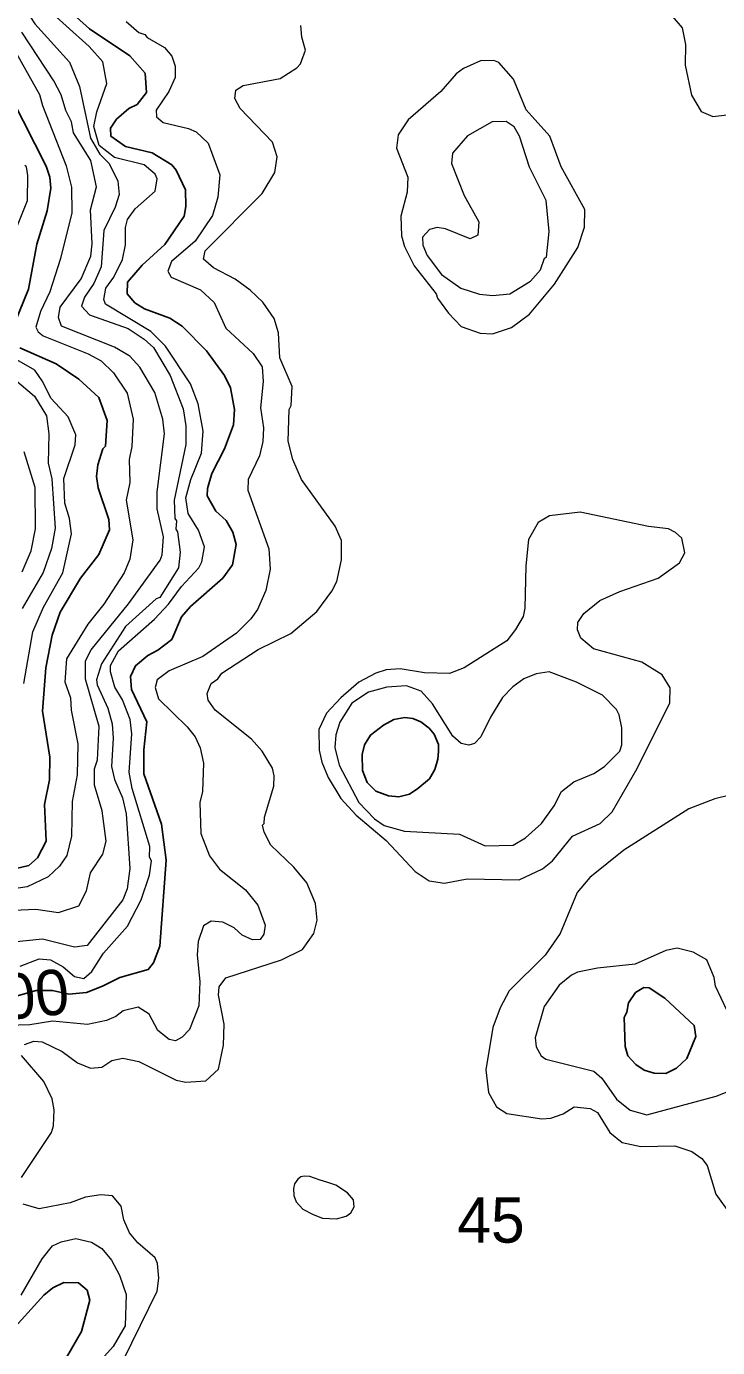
# Model space of a CAD drawing. Extents: x 673.6 to 698.9, y 7012 to 7040.1.
# Drawn here: x 687.479 to 688.698, y 7033.227 to 7035.56 of the extents above; entities that cross this region are included whole.
import ezdxf
from ezdxf.enums import TextEntityAlignment as Align

# ---------------------------------------------------------------- set-up
doc = ezdxf.new("R2010")
doc.units = 0
doc.header["$LTSCALE"] = 0.032
doc.layers.add('1', color=7, linetype='Continuous', lineweight=25)
doc.layers.add('2', color=7, linetype='Continuous', lineweight=13)
doc.layers.add('21', color=7, linetype='Continuous')
doc.layers.add('61', color=7, linetype='Continuous')

msp = doc.modelspace()

# ---------------------------------------------------------------- linework, layer by layer
at = {"layer": '1'}
for points in [[(687.4605, 7033.8478), (687.4957, 7033.8581), (687.5244, 7033.8581), (687.5537, 7033.8513), (687.5845, 7033.854), (687.6128, 7033.8655), (687.6433, 7033.8808), (687.6935, 7033.895), (687.7027, 7033.9066), (687.7143, 7033.9359), (687.7254, 7034.088), (687.7172, 7034.1516), (687.6861, 7034.2403), (687.6861, 7034.283), (687.691, 7034.3324), (687.664, 7034.3892), (687.6623, 7034.4121), (687.6712, 7034.4312), (687.6927, 7034.4495), (687.7104, 7034.4584), (687.7352, 7034.4775), (687.7521, 7034.5174), (687.7682, 7034.5356), (687.8252, 7034.5856), (687.8423, 7034.6093), (687.8486, 7034.645), (687.8431, 7034.6669), (687.8312, 7034.6878), (687.8127, 7034.7043), (687.7978, 7034.7312), (687.7982, 7034.744), (687.8059, 7034.7705), (687.8284, 7034.8139), (687.8438, 7034.8563), (687.846, 7034.8837), (687.8389, 7034.922), (687.828, 7034.9437), (687.7964, 7034.9874), (687.7534, 7035.0304), (687.7318, 7035.0446), (687.6869, 7035.0615), (687.6699, 7035.072), (687.6566, 7035.0875), (687.6571, 7035.1083), (687.683, 7035.1382), (687.7228, 7035.175), (687.7568, 7035.2247), (687.76, 7035.2421), (687.7591, 7035.2716), (687.7429, 7035.3062), (687.735, 7035.3158), (687.7008, 7035.3368), (687.6533, 7035.3477), (687.6278, 7035.3661), (687.6271, 7035.3805), (687.6378, 7035.3963), (687.6594, 7035.4148), (687.6743, 7035.4223), (687.6906, 7035.443), (687.6879, 7035.4776), (687.6611, 7035.5082), (687.5899, 7035.5558), (687.5671, 7035.576)], [(687.453, 7035.4324), (687.5135, 7035.3131), (687.5199, 7035.2938), (687.5217, 7035.2741), (687.5152, 7035.2346), (687.4971, 7035.1755), (687.4822, 7035.0962), (687.4584, 7035.0367)], [(687.467, 7034.9925), (687.5313, 7034.964), (687.5713, 7034.9374), (687.6066, 7034.9046), (687.6211, 7034.8644), (687.6179, 7034.8188), (687.6137, 7034.8139), (687.6049, 7034.786), (687.6023, 7034.7654), (687.605, 7034.7453), (687.6238, 7034.6896), (687.6252, 7034.6714), (687.6062, 7034.6275), (687.574, 7034.586), (687.538, 7034.5256), (687.5238, 7034.4849), (687.5127, 7034.4277), (687.507, 7034.3511), (687.52, 7034.2699), (687.5192, 7034.23), (687.5108, 7034.1864), (687.5135, 7034.1215), (687.4981, 7034.0923), (687.4829, 7034.0787), (687.4603, 7034.0734)], [(687.5138, 7033.1486), (687.5761, 7033.2558), (687.5907, 7033.3113), (687.5861, 7033.3287), (687.5707, 7033.3418), (687.5448, 7033.3424), (687.5254, 7033.3329), (687.5096, 7033.3197), (687.4473, 7033.2514), (687.4204, 7033.2507), (687.3952, 7033.2662), (687.3523, 7033.3725), (687.3394, 7033.4277), (687.3394, 7033.4477)]]:
    msp.add_lwpolyline(points, dxfattribs=at)
for points in [[(688.0711, 7034.2742), (688.072, 7034.2461), (688.0797, 7034.2251), (688.0955, 7034.2098), (688.1177, 7034.2013), (688.136, 7034.2), (688.1548, 7034.2047), (688.1693, 7034.2145), (688.1898, 7034.2315), (688.1992, 7034.2478), (688.2047, 7034.2665), (688.2056, 7034.2798), (688.206, 7034.2921), (688.1983, 7034.3105), (688.1893, 7034.3207), (688.1744, 7034.3322), (688.1603, 7034.3382), (688.1462, 7034.3395), (688.127, 7034.3365), (688.1087, 7034.3263), (688.0857, 7034.3088), (688.075, 7034.2917)], [(688.6054, 7033.844), (688.5777, 7033.8628), (688.5679, 7033.8634), (688.5537, 7033.8542), (688.541, 7033.836), (688.5383, 7033.8198), (688.5332, 7033.8099), (688.5351, 7033.7592), (688.5402, 7033.7423), (688.554, 7033.727), (688.5687, 7033.7169), (688.5867, 7033.7116), (688.6068, 7033.711), (688.6257, 7033.7208), (688.6442, 7033.7379), (688.6598, 7033.7764), (688.6573, 7033.7962)]]:
    msp.add_lwpolyline(points, close=True, dxfattribs=at)
at = {"layer": '2'}
for points in [[(687.4181, 7035.7342), (687.478, 7035.588), (687.4932, 7035.5644), (687.5548, 7035.4969), (687.5724, 7035.454), (687.5916, 7035.3624)], [(687.6533, 7035.2049), (687.6572, 7035.219), (687.6707, 7035.2378), (687.706, 7035.269), (687.7096, 7035.2908), (687.7059, 7035.2988), (687.6867, 7035.3155), (687.6341, 7035.3284), (687.607, 7035.3499), (687.5974, 7035.3831), (687.6028, 7035.4091), (687.6203, 7035.4594), (687.6136, 7035.4972), (687.5896, 7035.5246), (687.5081, 7035.5973), (687.4937, 7035.6209), (687.4724, 7035.6862)], [(688.6111, 7035.5862), (688.6356, 7035.5571), (688.6418, 7035.5281), (688.641, 7035.4912), (688.6521, 7035.4385), (688.6693, 7035.4097), (688.69, 7035.4011), (688.7152, 7035.4037)], [(687.6548, 7035.5687), (687.6772, 7035.5489), (687.6878, 7035.5455), (687.6915, 7035.5405), (687.7225, 7035.5225), (687.7354, 7035.5071), (687.7412, 7035.4899), (687.7411, 7035.4699), (687.7298, 7035.4449), (687.7078, 7035.4123), (687.708, 7035.4), (687.7198, 7035.39), (687.7644, 7035.3798), (687.7783, 7035.3737), (687.7992, 7035.3535), (687.8198, 7035.2981), (687.8166, 7035.2583), (687.8068, 7035.2261), (687.7762, 7035.1806), (687.7346, 7035.1447), (687.728, 7035.128), (687.7339, 7035.117), (687.786, 7035.0947), (687.8101, 7035.0723), (687.8303, 7035.0269), (687.8786, 7034.9825), (687.8949, 7034.959), (687.8964, 7034.9328), (687.8916, 7034.8864), (687.8972, 7034.851), (687.8957, 7034.8273), (687.8897, 7034.8017), (687.8699, 7034.7598), (687.8694, 7034.7412), (687.9063, 7034.6376), (687.9087, 7034.6016), (687.9014, 7034.5641), (687.8862, 7034.5302), (687.8749, 7034.5142), (687.8493, 7034.4885), (687.7899, 7034.4472), (687.7307, 7034.4223), (687.7096, 7034.4061), (687.7058, 7034.3926), (687.7115, 7034.3728), (687.7621, 7034.3235), (687.7764, 7034.3056), (687.7852, 7034.2861), (687.7913, 7034.2594), (687.7896, 7034.2091), (687.7848, 7034.1897), (687.7864, 7034.1348), (687.8019, 7034.0957), (687.8195, 7034.072), (687.8652, 7034.0353), (687.8872, 7034.0085), (687.8997, 7033.9734), (687.8977, 7033.9573), (687.8912, 7033.9477), (687.8778, 7033.9473), (687.8594, 7033.9553), (687.8451, 7033.9682), (687.8254, 7033.9782), (687.8046, 7033.98), (687.7914, 7033.9721), (687.7815, 7033.9441), (687.7798, 7033.9205), (687.7848, 7033.8732), (687.7826, 7033.8306), (687.7662, 7033.789)], [(687.4368, 7035.5552), (687.502, 7035.4397), (687.5068, 7035.4205), (687.5486, 7035.3139), (687.558, 7035.2763), (687.5587, 7035.231), (687.5385, 7035.15), (687.5201, 7035.0913), (687.5035, 7035.0564), (687.4955, 7035.0291), (687.4993, 7035.0209), (687.5081, 7035.0134), (687.5878, 7034.9818), (687.6108, 7034.9694), (687.6324, 7034.9485), (687.6563, 7034.9125), (687.6671, 7034.8665), (687.6647, 7034.8181), (687.6599, 7034.7954), (687.6614, 7034.7547), (687.6549, 7034.7235), (687.6662, 7034.6532), (687.6613, 7034.6193), (687.6509, 7034.5953), (687.6153, 7034.5401), (687.587, 7034.5046), (687.5496, 7034.4434), (687.5465, 7034.403), (687.5562, 7034.3747), (687.5577, 7034.3529), (687.5695, 7034.2934), (687.5679, 7034.2385), (687.5596, 7034.1914), (687.558, 7034.1304), (687.5502, 7034.096), (687.537, 7034.0774), (687.5169, 7034.0584), (687.4802, 7034.0406), (687.4449, 7034.0354)], [(687.4564, 7033.9999), (687.4954, 7034.0016), (687.5354, 7033.9954), (687.5709, 7034.0075), (687.5845, 7034.0335), (687.592, 7034.0658), (687.6136, 7034.0983), (687.6196, 7034.1217), (687.6122, 7034.1751), (687.599, 7034.2202), (687.599, 7034.2492), (687.6039, 7034.265), (687.6072, 7034.3237), (687.5826, 7034.4075), (687.5826, 7034.4398), (687.593, 7034.4595), (687.659, 7034.5404), (687.7149, 7034.6176), (687.7184, 7034.627), (687.7205, 7034.6589), (687.7092, 7034.708), (687.7091, 7034.738), (687.7222, 7034.8405), (687.7196, 7034.8664), (687.7051, 7034.9136), (687.6789, 7034.9582), (687.6614, 7034.9778), (687.6341, 7034.9939), (687.5407, 7035.0306), (687.535, 7035.0462), (687.5382, 7035.0642), (687.5755, 7035.1141), (687.5924, 7035.154), (687.5949, 7035.1762), (687.5916, 7035.2359), (687.6023, 7035.2766), (687.5925, 7035.3233), (687.5619, 7035.3722), (687.5579, 7035.3917), (687.5482, 7035.4113), (687.5401, 7035.439), (687.5268, 7035.464), (687.4703, 7035.5498)], [(687.8609, 7035.4557), (687.9264, 7035.4678), (687.9556, 7035.4866), (687.9621, 7035.4939), (687.9711, 7035.5179), (687.9644, 7035.5411)], [(687.9644, 7035.5411), (687.963, 7035.5617)], [(687.4753, 7033.7627), (687.4915, 7033.7681), (687.5063, 7033.7673), (687.5415, 7033.7503), (687.5687, 7033.7299), (687.5918, 7033.7207), (687.6118, 7033.7222), (687.6296, 7033.7342), (687.6487, 7033.7386), (687.6772, 7033.7324), (687.7426, 7033.6998), (687.7597, 7033.696), (687.795, 7033.6986), (687.8174, 7033.7191), (687.8266, 7033.7613), (687.8274, 7033.7982), (687.8176, 7033.8497), (687.8188, 7033.8642), (687.8308, 7033.8799), (687.9287, 7033.9118), (687.9661, 7033.9302), (687.9857, 7033.9583), (687.9917, 7033.982), (687.9889, 7034.0114), (687.9734, 7034.048), (687.9507, 7034.0756), (687.91, 7034.1144), (687.8979, 7034.1372), (687.895, 7034.1497), (687.8981, 7034.1525), (687.8989, 7034.164), (687.9153, 7034.2186), (687.9161, 7034.2366), (687.9128, 7034.2506), (687.8946, 7034.2805), (687.8757, 7034.3018), (687.8116, 7034.3528), (687.7991, 7034.3704), (687.7978, 7034.3819), (687.8044, 7034.3999), (687.8162, 7034.4082), (687.8236, 7034.4181), (687.8873, 7034.4596), (687.9451, 7034.4882), (687.9913, 7034.527), (688.0176, 7034.5631), (688.0263, 7034.5801), (688.0345, 7034.6183), (688.0345, 7034.6521), (688.0235, 7034.6777), (687.9638, 7034.7598), (687.9488, 7034.795), (687.9408, 7034.8275), (687.9424, 7034.8837), (687.9457, 7034.8908), (687.9474, 7034.9239), (687.926, 7034.9749), (687.9235, 7035.0189), (687.9159, 7035.0442), (687.8956, 7035.0732), (687.8737, 7035.0943), (687.8468, 7035.1136), (687.8087, 7035.1334), (687.7913, 7035.1492), (687.7938, 7035.1635), (687.8945, 7035.2652), (687.917, 7035.302), (687.9211, 7035.3296), (687.9131, 7035.3556), (687.8558, 7035.415), (687.8466, 7035.4325), (687.8482, 7035.4472), (687.8609, 7035.4557)], [(687.5916, 7035.3624), (687.6084, 7035.3345), (687.6246, 7035.3181), (687.64, 7035.2865), (687.6425, 7035.2633), (687.635, 7035.2405), (687.6155, 7035.1997), (687.6104, 7035.1355), (687.5973, 7035.106), (687.581, 7035.0818), (687.576, 7035.066), (687.5899, 7035.0507), (687.6581, 7035.0263), (687.6867, 7035.0076), (687.7026, 7034.9932), (687.7321, 7034.9433), (687.755, 7034.8845), (687.76, 7034.855), (687.7601, 7034.8218), (687.7395, 7034.7235), (687.7404, 7034.6914), (687.7435, 7034.6868), (687.7421, 7034.6723), (687.7452, 7034.6675), (687.7501, 7034.6318), (687.7469, 7034.6043), (687.7142, 7034.5519), (687.7074, 7034.5495), (687.6533, 7034.5003), (687.6112, 7034.4343), (687.6023, 7034.4063), (687.6033, 7034.3973), (687.6223, 7034.356), (687.6302, 7034.3287), (687.6319, 7034.3035), (687.6286, 7034.2535), (687.6342, 7034.2305), (687.6481, 7034.1979), (687.6547, 7034.1695), (687.6614, 7034.0732), (687.6564, 7034.0375), (687.6489, 7034.0177), (687.5857, 7033.9374), (687.5633, 7033.9343), (687.5069, 7033.9482), (687.432, 7033.9409)], [(687.4497, 7035.1758), (687.4806, 7035.2524), (687.4814, 7035.2967), (687.4789, 7035.3122), (687.4758, 7035.3142)], [(687.6155, 7035.0777), (687.6185, 7035.0979), (687.633, 7035.1174), (687.6481, 7035.1481), (687.6532, 7035.1744), (687.6533, 7035.2049)], [(687.4675, 7033.9006), (687.5013, 7033.9135), (687.5209, 7033.9121), (687.5436, 7033.8997), (687.5636, 7033.8826), (687.5797, 7033.8792), (687.5942, 7033.8911), (687.6149, 7033.9236), (687.6568, 7033.9714), (687.681, 7034.0177), (687.6956, 7034.0612), (687.6993, 7034.0866), (687.696, 7034.0935), (687.6966, 7034.1123), (687.6651, 7034.2142), (687.6599, 7034.2433), (687.6648, 7034.3111), (687.662, 7034.3364), (687.6484, 7034.3711), (687.6349, 7034.3935), (687.6271, 7034.4204), (687.627, 7034.4317), (687.641, 7034.4577), (687.7047, 7034.5133), (687.7294, 7034.5396), (687.7523, 7034.5708), (687.7826, 7034.6042), (687.7881, 7034.6149), (687.7928, 7034.6411), (687.7821, 7034.6708), (687.7642, 7034.7002), (687.7601, 7034.7275), (687.7686, 7034.7598), (687.7878, 7034.8066), (687.7904, 7034.8454), (687.7815, 7034.8937), (687.7679, 7034.9291), (687.724, 7034.9953), (687.6981, 7035.021), (687.6182, 7035.0696), (687.6155, 7035.0777)], [(687.4056, 7034.9807), (687.4929, 7034.9072), (687.5138, 7034.8721), (687.5184, 7034.8406), (687.5172, 7034.789), (687.5232, 7034.7613), (687.5291, 7034.6738), (687.523, 7034.6381), (687.5082, 7034.596), (687.4711, 7034.5323)], [(687.4741, 7034.3996), (687.49, 7034.4909), (687.5087, 7034.5345), (687.5431, 7034.595), (687.5579, 7034.6639), (687.5544, 7034.6909), (687.5465, 7034.7183), (687.5448, 7034.762), (687.5644, 7034.8214), (687.5661, 7034.8386), (687.5523, 7034.8708), (687.5224, 7034.9029), (687.5066, 7034.9342), (687.4932, 7034.9529), (687.4294, 7034.9897)], [(687.4712, 7034.5972), (687.4871, 7034.6341), (687.4947, 7034.673), (687.4938, 7034.7461), (687.4747, 7034.809)], [(688.7467, 7034.2091), (688.6935, 7034.1963), (688.6478, 7034.1784), (688.5328, 7034.1053), (688.4731, 7034.0572), (688.4503, 7034.031), (688.4204, 7033.9583), (688.3942, 7033.92), (688.3306, 7033.8573), (688.3146, 7033.8271), (688.3015, 7033.7926), (688.2893, 7033.7178), (688.2941, 7033.6776), (688.3082, 7033.6525), (688.3263, 7033.6409), (688.3884, 7033.6311), (688.4039, 7033.6322), (688.4261, 7033.6402), (688.4453, 7033.6522), (688.4733, 7033.6495), (688.4867, 7033.6423), (688.508, 7033.6072), (688.5302, 7033.5895), (688.5626, 7033.5826), (688.6229, 7033.5833), (688.6526, 7033.5733), (688.6706, 7033.5611), (688.6802, 7033.5491), (688.6954, 7033.4984), (688.7204, 7033.4628)], [(688.7146, 7033.8232), (688.6944, 7033.8653), (688.6921, 7033.881), (688.6793, 7033.9122), (688.6552, 7033.9256), (688.6269, 7033.9326), (688.6071, 7033.9287), (688.5531, 7033.9044), (688.4862, 7033.8972), (688.451, 7033.8899), (688.4404, 7033.8849), (688.4187, 7033.8671), (688.3922, 7033.8294), (688.3764, 7033.7744), (688.3779, 7033.7586), (688.3868, 7033.7424), (688.395, 7033.7365), (688.4799, 7033.7156), (688.4942, 7033.7031), (688.5199, 7033.6658), (688.544, 7033.6467), (688.5736, 7033.6384), (688.6959, 7033.6715), (688.7347, 7033.6868)], [(687.6951, 7033.8159), (687.6759, 7033.8283), (687.6496, 7033.8217), (687.6366, 7033.8121), (687.6197, 7033.805), (687.5865, 7033.7979), (687.5247, 7033.8035), (687.4845, 7033.7971), (687.4458, 7033.7962)], [(687.7662, 7033.789), (687.7532, 7033.7753), (687.7416, 7033.7691), (687.7306, 7033.7711), (687.7107, 7033.7873), (687.6951, 7033.8159)], [(687.4697, 7033.5277), (687.5229, 7033.6073), (687.5266, 7033.6187), (687.5274, 7033.6473), (687.524, 7033.6666), (687.5091, 7033.6969), (687.4702, 7033.7433)], [(687.7098, 7033.3757), (687.7058, 7033.386), (687.6755, 7033.4122), (687.6607, 7033.4301), (687.6507, 7033.453), (687.6459, 7033.477), (687.6304, 7033.4953), (687.6098, 7033.497), (687.5826, 7033.4932), (687.5559, 7033.483), (687.5014, 7033.4725), (687.4728, 7033.4805)], [(687.4694, 7033.3199), (687.5066, 7033.3841), (687.5246, 7033.4069), (687.5398, 7033.414), (687.5658, 7033.4197), (687.5933, 7033.4137), (687.6119, 7033.4025), (687.6287, 7033.3817), (687.6428, 7033.3551), (687.6547, 7033.3212), (687.653, 7033.2659), (687.6318, 7033.2292), (687.5501, 7033.1382)], [(687.6287, 7033.0785), (687.6229, 7033.1098), (687.6351, 7033.1755), (687.7093, 7033.3268), (687.7124, 7033.3502), (687.7098, 7033.3757)]]:
    msp.add_lwpolyline(points, dxfattribs=at)
for points in [[(688.3666, 7035.052), (688.4108, 7035.1047), (688.4517, 7035.1698), (688.4635, 7035.2053), (688.4643, 7035.2368), (688.4221, 7035.3119), (688.4023, 7035.3663), (688.3606, 7035.4129), (688.3381, 7035.4666), (688.3122, 7035.496), (688.3033, 7035.4997), (688.2798, 7035.4993), (688.25, 7035.4857), (688.2372, 7035.4764), (688.2097, 7035.4449), (688.1523, 7035.3948), (688.1348, 7035.3686), (688.1315, 7035.3447), (688.1519, 7035.2935), (688.1503, 7035.2672), (688.1395, 7035.2249), (688.1405, 7035.1903), (688.1456, 7035.1715), (688.1628, 7035.1373), (688.2017, 7035.0879), (688.2042, 7035.08), (688.2232, 7035.0539), (688.2458, 7035.0299), (688.2794, 7035.0181), (688.3014, 7035.0172), (688.3347, 7035.0285)], [(688.393, 7035.1505), (688.3963, 7035.1528), (688.401, 7035.1978), (688.396, 7035.2526), (688.3667, 7035.3112), (688.3489, 7035.3663), (688.3392, 7035.3829), (688.3253, 7035.3919), (688.3008, 7035.3912), (688.2571, 7035.367), (688.2304, 7035.3363), (688.2286, 7035.3176), (688.2511, 7035.2612), (688.2768, 7035.2149), (688.2753, 7035.1911), (688.2617, 7035.185), (688.2179, 7035.2023), (688.2037, 7035.2047), (688.1902, 7035.2013), (688.1776, 7035.1878), (688.1784, 7035.1736), (688.1858, 7035.1554), (688.211, 7035.1217), (688.2455, 7035.098), (688.2784, 7035.087), (688.3019, 7035.0847), (688.3317, 7035.0878), (688.3682, 7035.1102), (688.386, 7035.13)], [(688.5258, 7034.5622), (688.5933, 7034.5859), (688.6309, 7034.6127), (688.6406, 7034.6305), (688.6351, 7034.6564), (688.6243, 7034.6667), (688.6118, 7034.6729), (688.5765, 7034.6772), (688.4559, 7034.7025), (688.4018, 7034.6958), (688.3816, 7034.6839), (688.3649, 7034.6541), (688.36, 7034.6076), (688.3582, 7034.5326), (688.3551, 7034.5184), (688.342, 7034.4951), (688.3262, 7034.475), (688.2513, 7034.4277), (688.2254, 7034.4175), (688.1812, 7034.4186), (688.1379, 7034.4257), (688.1135, 7034.424), (688.095, 7034.4181), (688.0652, 7034.4022), (688.0337, 7034.3747), (688.0083, 7034.3474), (687.9945, 7034.3184), (687.9952, 7034.2819), (688.0001, 7034.2607), (688.0111, 7034.234), (688.0333, 7034.1967), (688.0603, 7034.1674), (688.1132, 7034.1227), (688.1646, 7034.0679), (688.1892, 7034.0517), (688.2163, 7034.0476), (688.2564, 7034.055), (688.3481, 7034.0534), (688.3892, 7034.0729), (688.407, 7034.0866), (688.4424, 7034.13), (688.4914, 7034.1529), (688.5124, 7034.1731), (688.5567, 7034.2496), (688.614, 7034.3655), (688.6147, 7034.3921), (688.6006, 7034.415), (688.5647, 7034.4374), (688.4792, 7034.4613), (688.457, 7034.48), (688.4513, 7034.4944), (688.452, 7034.5073), (688.4623, 7034.5232), (688.4908, 7034.5466)], [(688.4496, 7034.4019), (688.401, 7034.4207), (688.3782, 7034.4167), (688.3566, 7034.4083), (688.3372, 7034.3938), (688.3189, 7034.3749), (688.2976, 7034.3406), (688.2807, 7034.3054), (688.2694, 7034.2938), (688.2593, 7034.2909), (688.246, 7034.2937), (688.231, 7034.3071), (688.1952, 7034.3642), (688.1753, 7034.3864), (688.1491, 7034.3957), (688.1147, 7034.3935), (688.0823, 7034.3845), (688.0526, 7034.3649), (688.0319, 7034.3316), (688.0247, 7034.3093), (688.023, 7034.2869), (688.0306, 7034.2556), (688.0654, 7034.19), (688.0931, 7034.1607), (688.11, 7034.1492), (688.1459, 7034.1389), (688.2426, 7034.1338), (688.2881, 7034.1133), (688.3377, 7034.1142), (688.3593, 7034.1273), (688.3875, 7034.1526), (688.4097, 7034.1839), (688.4231, 7034.2092), (688.4449, 7034.2261), (688.48, 7034.2412), (688.4986, 7034.2535), (688.5258, 7034.2806), (688.5294, 7034.2918), (688.5293, 7034.3218), (688.5249, 7034.3445), (688.5199, 7034.3537), (688.4954, 7034.3795)], [(687.9575, 7033.5248), (687.952, 7033.5164), (687.9502, 7033.5082), (687.9505, 7033.4956), (687.9545, 7033.4848), (687.9665, 7033.4718), (687.9849, 7033.4625), (688.0011, 7033.4561), (688.0258, 7033.4549), (688.0427, 7033.4594), (688.0511, 7033.4652), (688.0572, 7033.476), (688.0557, 7033.4881), (688.0451, 7033.5007), (688.0246, 7033.5143), (688.009, 7033.5197), (687.9972, 7033.5227), (687.987, 7033.5263), (687.9786, 7033.5293), (687.9689, 7033.5302), (687.9626, 7033.529)]]:
    msp.add_lwpolyline(points, close=True, dxfattribs=at)

# ---------------------------------------------------------------- texts
at = {"layer": '21'}
msp.add_text('45', height=0.08, dxfattribs=at).set_placement((688.2389, 7033.4126))
at = {"layer": '61'}
msp.add_text('100', height=0.08, rotation=5.863, dxfattribs=at).set_placement((687.4686, 7033.8084), align=Align.CENTER)

doc.saveas('drawing.dxf')
